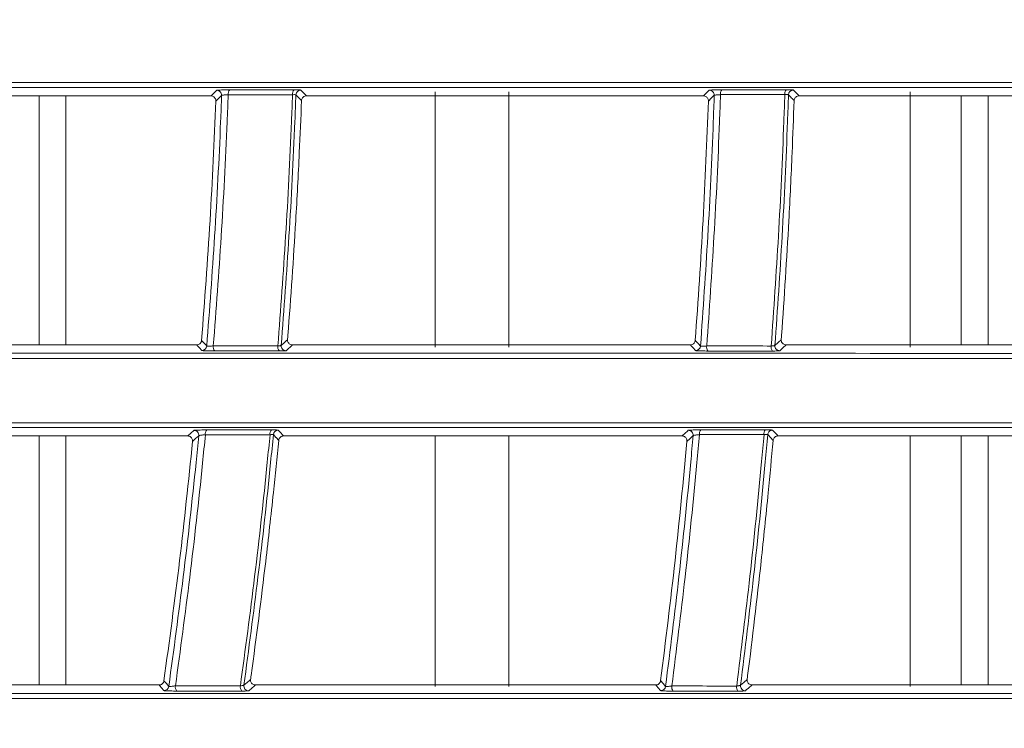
# Model space of a CAD drawing. Header units: millimetres. Extents: x 0 to 1118, y 0 to 864.
# Tile 386 of 512: x 580 to 590, y 412 to 419. Entities that reach past the tile are written whole.
import ezdxf

# ---------------------------------------------------------------- set-up
doc = ezdxf.new("R2010")
doc.units = ezdxf.units.MM
doc.styles.add('SLDTEXTSTYLE0', font='TXT', dxfattribs={"width": 0.605})
doc.dimstyles.new('SLDDIMSTYLE0', dxfattribs={"dimtxt": 3.175, "dimasz": 3.302, "dimexe": 0, "dimexo": 0.0625, "dimgap": 0.79375, "dimtad": 0, "dimdec": 1, "dimlfac": 4, "dimrnd": 1e-09, "dimzin": 12, "dimdsep": 46, "dimtxsty": 'SLDTEXTSTYLE0', "dimsah": 1, "dimcen": 0.09, "dimadec": 0, "dimazin": 3, "dimtfac": 1, "dimtofl": 0, "dimtmove": 0, "dimatfit": 3, "dimfxl": 1, "dimfrac": 2, "dimtolj": 1, "dimtzin": 12, "dimarcsym": 0})

# ---------------------------------------------------------------- blocks, each defined once
blk = doc.blocks.new('_D')
at = {"color": 7, "linetype": 'Continuous', "lineweight": 0}
for p, q in [((523.725, 418.739), (523.725, 362.273)), ((602.598, 372.505), (602.598, 362.273)), ((523.725, 363.873), (554.251, 363.873)), ((602.598, 363.873), (565.165, 363.873))]:
    blk.add_line(p, q, dxfattribs=at)
for points in [[(523.725, 363.873), (527.027, 363.365), (527.027, 364.381)], [(602.598, 363.873), (599.296, 364.381), (599.296, 363.365)]]:
    blk.add_solid(points, dxfattribs=at)
at = {"color": 7, "linetype": 'Continuous', "lineweight": 0, "insert": (554.251, 365.529), "char_height": 3.175, "attachment_point": 1, "style": 'SLDTEXTSTYLE0'}
blk.add_mtext('315.5', dxfattribs=at)

msp = doc.modelspace()

# ---------------------------------------------------------------- linework, layer by layer
at = {"color": 7, "linetype": 'Continuous', "lineweight": 15}
for p, q in [((584.0982, 418.2608), (584.0982, 415.6658)), ((584.8482, 415.6658), (584.8482, 418.2608)), ((588.9232, 418.2608), (588.9232, 415.6658)), ((580.0752, 418.219), (580.0752, 415.6896)), ((580.3482, 415.6896), (580.3482, 418.219)), ((582.7911, 418.219), (586.824, 418.219)), ((587.7948, 418.219), (591.8263, 418.219)), ((589.442, 418.219), (589.442, 415.6896)), ((589.715, 415.6896), (589.715, 418.219)), ((581.6766, 415.6896), (577.6313, 415.6896)), ((586.6908, 415.6896), (582.649, 415.6896)), ((591.7029, 415.6896), (587.6638, 415.6896)), ((580.0752, 414.765), (580.0752, 412.2356)), ((580.3482, 412.2356), (580.3482, 414.765)), ((582.5587, 414.765), (586.6066, 414.765)), ((584.0982, 414.765), (584.0982, 412.2208)), ((584.8482, 412.2208), (584.8482, 414.765)), ((587.5806, 414.765), (591.6249, 414.765)), ((588.9232, 414.765), (588.9232, 412.2208)), ((589.442, 414.765), (589.442, 412.2356)), ((589.715, 412.2356), (589.715, 414.765)), ((581.2942, 412.2356), (577.22, 412.2356)), ((586.339, 412.2356), (582.2729, 412.2356)), ((591.3772, 412.2357), (587.3174, 412.2356))]:
    msp.add_line(p, q, dxfattribs=at)
at = {"color": 9, "linetype": 'Continuous', "lineweight": 0}
for p, q in [((582.5843, 415.6306), (582.649, 415.6896)), ((581.5851, 414.765), (581.6467, 414.8215))]:
    msp.add_line(p, q, dxfattribs=at)
at = {"color": 9, "linetype": 'Continuous', "lineweight": 0, "flags": 128}
for points in [[(581.8213, 418.219), (581.8301, 418.2276), (581.8513, 418.2482), (581.8793, 418.2755)], [(582.7335, 418.278), (582.7614, 418.2495), (582.781, 418.2293), (582.7911, 418.219)], [(586.824, 418.219), (586.8544, 418.2486), (586.8755, 418.2692), (586.8829, 418.2764)], [(587.7369, 418.2784), (587.765, 418.2496), (587.7847, 418.2294), (587.7948, 418.219)], [(581.9299, 418.2237), (581.9005, 418.1951), (581.8807, 418.1757), (581.8712, 418.1665)], [(582.7412, 418.1715), (582.7127, 418.2007), (582.7121, 418.2014), (582.6842, 418.2299)], [(586.9333, 418.2247), (586.9036, 418.1957), (586.8739, 418.1668)], [(582.535, 415.6845), (582.567, 415.7137), (582.5883, 415.7331), (582.599, 415.7429)], [(587.5499, 415.6839), (587.5819, 415.7133), (587.6139, 415.7427)], [(581.7281, 415.6331), (581.7033, 415.6604), (581.6845, 415.681), (581.6766, 415.6896)], [(581.7265, 415.7361), (581.7525, 415.7076), (581.7537, 415.7063), (581.7785, 415.679)], [(586.7436, 415.6322), (586.7181, 415.66), (586.6992, 415.6805), (586.6908, 415.6896)], [(587.6638, 415.6896), (587.6305, 415.659), (587.6086, 415.6388), (587.5993, 415.6302)], [(581.697, 414.7667), (581.6658, 414.7381), (581.6447, 414.7187), (581.6347, 414.7094)], [(582.5091, 414.7204), (582.4822, 414.7496), (582.4816, 414.7502), (582.4553, 414.7788)], [(582.5044, 414.824), (582.5307, 414.7954), (582.5492, 414.7753), (582.5587, 414.765)], [(586.6066, 414.765), (586.6387, 414.7946), (586.661, 414.8153), (586.6688, 414.8224)], [(586.719, 414.768), (586.6876, 414.739), (586.6562, 414.71)], [(587.4765, 414.7788), (587.4781, 414.7879), (587.4795, 414.792)], [(587.5309, 414.7199), (587.5037, 414.7494), (587.5031, 414.7501), (587.4765, 414.7788)], [(587.5258, 414.8244), (587.5524, 414.7956), (587.5711, 414.7754), (587.5806, 414.765)], [(581.3438, 412.2791), (581.3683, 412.2506), (581.3693, 412.2493), (581.3927, 412.222)], [(582.1554, 412.2335), (582.1893, 412.2626), (582.2119, 412.282), (582.2232, 412.2918)], [(586.3887, 412.2796), (586.4138, 412.2507), (586.4148, 412.2495), (586.439, 412.2217)], [(587.2002, 412.2326), (587.2339, 412.262), (587.2677, 412.2914)], [(581.3426, 412.1791), (581.3192, 412.2064), (581.3016, 412.227), (581.2942, 412.2356)], [(582.2729, 412.2356), (582.2608, 412.2252), (582.2374, 412.2051), (582.2043, 412.1766)], [(586.3889, 412.1782), (586.3648, 412.206), (586.3469, 412.2266), (586.339, 412.2356)], [(587.3174, 412.2356), (587.2822, 412.205), (587.259, 412.1848), (587.2493, 412.1763)]]:
    msp.add_lwpolyline(points, dxfattribs=at)
at = {"color": 9, "linetype": 'Continuous', "lineweight": 0}
for centre, radius, start, end in [((581.8799, 418.2255), 0.05, 357.93772, 90.61692), ((582.0494, 418.2413), 0.0539, 133.60371, 191.03958), ((582.7039, 418.2415), 0.0547, 134.50368, 190.96976), ((586.8833, 418.2264), 0.05, 358.11189, 90.46739), ((587.0573, 418.2422), 0.0616, 141.10966, 190.14965), ((587.7122, 418.2424), 0.0629, 142.17258, 190.00459), ((581.7287, 415.6831), 0.05, 269.37362, 355.26577), ((581.8999, 415.6683), 0.0559, 168.36433, 225.6963), ((582.556, 415.6681), 0.0567, 168.48967, 224.80926), ((582.5849, 415.6806), 0.05, 175.49218, 269.2383), ((586.9197, 415.6672), 0.0635, 169.5131, 218.385), ((587.5761, 415.667), 0.065, 169.71925, 217.29772), ((587.5998, 415.6803), 0.05, 175.85136, 269.37962), ((581.6472, 414.7715), 0.05, 354.53748, 90.60653), ((581.8168, 414.7878), 0.053, 133.31784, 190.73568), ((582.4738, 414.7879), 0.0537, 134.23547, 190.68176), ((586.6692, 414.7724), 0.0501, 354.98815, 90.4518), ((586.8431, 414.7887), 0.0606, 140.91838, 189.98243), ((587.5002, 414.7888), 0.0621, 142.02881, 189.81843), ((581.3432, 412.2291), 0.05, 269.37015, 351.847), ((581.5162, 412.2148), 0.057, 168.08318, 225.27091), ((582.1766, 412.2146), 0.0578, 168.22489, 224.40336), ((582.2049, 412.2266), 0.05, 172.13302, 269.23004), ((586.5667, 412.2136), 0.0646, 169.37431, 218.03781), ((587.2268, 412.2135), 0.0661, 169.59924, 216.97294), ((587.2498, 412.2263), 0.05, 172.74678, 269.38289)]:
    msp.add_arc(centre, radius, start, end, dxfattribs=at)
at = {"color": 7, "linetype": 'Continuous', "lineweight": 15}
for centre, start, end in [((582.7342, 418.228), 90.757, 177.80835), ((587.7375, 418.2284), 90.61021, 177.96748), ((586.744, 415.6823), 269.52787, 355.63004), ((582.5051, 414.774), 90.74609, 174.45507), ((587.5263, 414.7744), 90.60295, 159.30865), ((586.3893, 412.2283), 269.51848, 352.496)]:
    msp.add_arc(centre, 0.05, start, end, dxfattribs=at)
at = {"color": 9, "linetype": 'Continuous', "lineweight": 0}
for points, knots in [([(573.8591, 418.3537), (575.337, 418.3537), (578.2938, 418.3538), (581.3592, 418.3539), (582.8924, 418.354)], [0, 0, 0, 0, 0.4998251, 1, 1, 1, 1]), ([(582.0123, 418.2804), (582.0065, 418.2803), (581.9899, 418.2803), (581.9607, 418.2799), (581.9285, 418.2791), (581.9022, 418.278), (581.8839, 418.2768), (581.8808, 418.276), (581.8793, 418.2755)], [0, 0, 0, 0, 0.0967432, 0.2775294, 0.4583799, 0.6390744, 0.8195268, 1, 1, 1, 1]), ([(582.0123, 418.2804), (582.1163, 418.2804), (582.3338, 418.2804), (582.5518, 418.2804), (582.6655, 418.2804)], [0, 0, 0, 0, 0.4784188, 1, 1, 1, 1]), ([(582.7335, 418.278), (582.7329, 418.2783), (582.7313, 418.2789), (582.7192, 418.2797), (582.6965, 418.2803), (582.6759, 418.2804), (582.6655, 418.2804)], [0, 0, 0, 0, 0.1660465, 0.4438675, 0.7219624, 1, 1, 1, 1]), ([(587.0094, 418.2809), (587.0057, 418.2809), (586.9911, 418.2809), (586.9642, 418.2806), (586.932, 418.2799), (586.9058, 418.2788), (586.8874, 418.2776), (586.8844, 418.2768), (586.8829, 418.2764)], [0, 0, 0, 0, 0.0633443, 0.25074, 0.4382633, 0.62562, 0.812831, 1, 1, 1, 1]), ([(587.0094, 418.2809), (587.1145, 418.2809), (587.332, 418.2809), (587.5499, 418.2809), (587.6625, 418.281)], [0, 0, 0, 0, 0.4830354, 1, 1, 1, 1]), ([(587.7369, 418.2784), (587.7359, 418.2787), (587.7337, 418.2794), (587.7187, 418.2802), (587.6943, 418.2808), (587.6731, 418.2809), (587.6625, 418.281)], [0, 0, 0, 0, 0.2095866, 0.4729426, 0.7365003, 1, 1, 1, 1]), ([(581.7785, 415.679), (581.8067, 416.0504), (581.8643, 416.8096), (581.9078, 417.6584), (581.9264, 418.1353), (581.9299, 418.2237)], [0, 0, 0, 0, 0.4383477, 0.8958742, 1, 1, 1, 1]), ([(581.9965, 418.231), (581.9929, 418.1392), (581.9742, 417.6585), (581.9306, 416.8075), (581.8732, 416.0494), (581.8452, 415.6796)], [0, 0, 0, 0, 0.1077954, 0.5646421, 1, 1, 1, 1]), ([(581.9965, 418.231), (581.9936, 418.2309), (581.9853, 418.2305), (581.9707, 418.2296), (581.9546, 418.2282), (581.9414, 418.2266), (581.9322, 418.225), (581.9306, 418.2241), (581.9299, 418.2237)], [0, 0, 0, 0, 0.0965688, 0.2772892, 0.4582869, 0.6392052, 0.8197463, 1, 1, 1, 1]), ([(582.6502, 418.2311), (582.5364, 418.231), (582.3183, 418.231), (582.1006, 418.231), (581.9965, 418.231)], [0, 0, 0, 0, 0.5215786, 1, 1, 1, 1]), ([(582.5005, 415.6794), (582.5283, 416.0512), (582.5852, 416.8109), (582.6283, 417.6619), (582.6467, 418.1409), (582.6502, 418.2311)], [0, 0, 0, 0, 0.4374798, 0.8940993, 1, 1, 1, 1]), ([(582.6842, 418.2299), (582.6807, 418.1397), (582.6623, 417.6604), (582.6193, 416.8114), (582.5627, 416.0539), (582.535, 415.6845)], [0, 0, 0, 0, 0.1062719, 0.5642738, 1, 1, 1, 1]), ([(582.6842, 418.2299), (582.6839, 418.2301), (582.6831, 418.2307), (582.677, 418.2313), (582.6657, 418.2315), (582.6554, 418.2312), (582.6502, 418.2311)], [0, 0, 0, 0, 0.1660958, 0.443825, 0.7218462, 1, 1, 1, 1]), ([(586.7939, 415.6784), (586.8199, 416.0501), (586.8729, 416.8097), (586.913, 417.6589), (586.9301, 418.1361), (586.9333, 418.2247)], [0, 0, 0, 0, 0.4382657, 0.8956976, 1, 1, 1, 1]), ([(586.9967, 418.2314), (586.9934, 418.1397), (586.9762, 417.6591), (586.936, 416.8078), (586.8831, 416.0491), (586.8573, 415.6787)], [0, 0, 0, 0, 0.107617, 0.5643698, 1, 1, 1, 1]), ([(586.9967, 418.2314), (586.9949, 418.2313), (586.9875, 418.2311), (586.9741, 418.2303), (586.958, 418.229), (586.9448, 418.2276), (586.9356, 418.226), (586.9341, 418.2252), (586.9333, 418.2247)], [0, 0, 0, 0, 0.06323863, 0.25046803, 0.43813294, 0.62566938, 0.81299432, 1, 1, 1, 1]), ([(587.6502, 418.2314), (587.5375, 418.2314), (587.3195, 418.2314), (587.1018, 418.2314), (586.9967, 418.2314)], [0, 0, 0, 0, 0.5169615, 1, 1, 1, 1]), ([(587.5122, 415.6786), (587.5379, 416.0509), (587.5904, 416.8114), (587.6301, 417.6628), (587.647, 418.1416), (587.6502, 418.2314)], [0, 0, 0, 0, 0.4377882, 0.8945404, 1, 1, 1, 1]), ([(587.6874, 418.2301), (587.6843, 418.1403), (587.6673, 417.6612), (587.6277, 416.812), (587.5754, 416.0537), (587.5499, 415.6839)], [0, 0, 0, 0, 0.1057651, 0.563962, 1, 1, 1, 1]), ([(587.6874, 418.2301), (587.687, 418.2304), (587.6858, 418.2311), (587.6783, 418.2317), (587.6661, 418.2319), (587.6555, 418.2316), (587.6502, 418.2314)], [0, 0, 0, 0, 0.2097367, 0.4730346, 0.7364061, 1, 1, 1, 1]), ([(587.7449, 418.1712), (587.7354, 418.181), (587.7256, 418.1911), (587.7063, 418.2107), (587.6968, 418.2205), (587.6874, 418.2301)], [0, 0, 0, 0, 0.4999998, 0.5118587, 1, 1, 1, 1]), ([(581.8452, 415.6796), (581.8396, 415.6791), (581.8285, 415.6783), (581.8114, 415.6776), (581.7964, 415.6773), (581.7851, 415.6776), (581.7795, 415.6782), (581.7788, 415.6788), (581.7785, 415.679)], [0, 0, 0, 0, 0.18193515, 0.36339319, 0.54406464, 0.72374552, 0.90296918, 1, 1, 1, 1]), ([(581.8452, 415.6796), (581.9472, 415.6795), (582.1654, 415.6795), (582.384, 415.6795), (582.5005, 415.6794)], [0, 0, 0, 0, 0.4674254, 1, 1, 1, 1]), ([(582.535, 415.6845), (582.5342, 415.6841), (582.5327, 415.6832), (582.5234, 415.6817), (582.512, 415.6804), (582.5036, 415.6797), (582.5005, 415.6794)], [0, 0, 0, 0, 0.2773779, 0.55555249, 0.83489307, 1, 1, 1, 1]), ([(586.7407, 415.7364), (586.7496, 415.7267), (586.7589, 415.7167), (586.7765, 415.6974), (586.7854, 415.6877), (586.7939, 415.6784)], [0, 0, 0, 0, 0.5000002, 0.520139, 1, 1, 1, 1]), ([(586.8573, 415.6787), (586.8517, 415.6784), (586.8404, 415.6776), (586.8236, 415.677), (586.8092, 415.6768), (586.7988, 415.6772), (586.7945, 415.6778), (586.794, 415.6783), (586.7939, 415.6784)], [0, 0, 0, 0, 0.1883799, 0.3763495, 0.5635403, 0.7498932, 0.9359182, 1, 1, 1, 1]), ([(586.8573, 415.6787), (586.961, 415.6787), (587.1791, 415.6787), (587.3976, 415.6787), (587.5122, 415.6786)], [0, 0, 0, 0, 0.4755551, 1, 1, 1, 1]), ([(587.5499, 415.6839), (587.5491, 415.6835), (587.5476, 415.6826), (587.5383, 415.6811), (587.526, 415.6797), (587.5164, 415.679), (587.5122, 415.6786)], [0, 0, 0, 0, 0.2629181, 0.5265002, 0.7910987, 1, 1, 1, 1]), ([(581.7281, 415.6331), (581.7287, 415.6328), (581.7301, 415.6322), (581.7413, 415.6312), (581.7638, 415.63), (581.7937, 415.629), (581.8277, 415.6284), (581.8498, 415.6283), (581.8609, 415.6283)], [0, 0, 0, 0, 0.0972472, 0.2770044, 0.4572123, 0.6379234, 0.8189611, 1, 1, 1, 1]), ([(582.5158, 415.6282), (582.3994, 415.6282), (582.1809, 415.6282), (581.9628, 415.6283), (581.8609, 415.6283)], [0, 0, 0, 0, 0.53257611, 1, 1, 1, 1]), ([(582.5158, 415.6282), (582.522, 415.6282), (582.5386, 415.6282), (582.5612, 415.6286), (582.5797, 415.6294), (582.5827, 415.6302), (582.5843, 415.6306)], [0, 0, 0, 0, 0.16472736, 0.44355618, 0.72177668, 1, 1, 1, 1]), ([(586.7436, 415.6322), (586.7439, 415.6321), (586.7449, 415.6315), (586.7535, 415.6306), (586.7742, 415.6294), (586.8029, 415.6285), (586.8364, 415.6279), (586.8588, 415.6278), (586.8699, 415.6277)], [0, 0, 0, 0, 0.0642155, 0.2506791, 0.4374982, 0.6247738, 0.8123755, 1, 1, 1, 1]), ([(587.5244, 415.6277), (587.4099, 415.6277), (587.1916, 415.6277), (586.9736, 415.6277), (586.8699, 415.6277)], [0, 0, 0, 0, 0.5244449, 1, 1, 1, 1]), ([(587.5244, 415.6277), (587.5329, 415.6277), (587.552, 415.6278), (587.5763, 415.6283), (587.5947, 415.6291), (587.5978, 415.6299), (587.5993, 415.6302)], [0, 0, 0, 0, 0.20857, 0.4727222, 0.7363663, 1, 1, 1, 1]), ([(581.3927, 412.222), (581.4432, 412.5926), (581.5462, 413.3489), (581.6408, 414.1981), (581.6881, 414.6761), (581.697, 414.7667)], [0, 0, 0, 0, 0.437743, 0.8934544, 1, 1, 1, 1]), ([(581.7648, 414.7779), (581.7552, 414.6814), (581.7074, 414.1969), (581.6126, 413.3455), (581.5103, 412.5929), (581.4604, 412.2265)], [0, 0, 0, 0, 0.1132892, 0.5683368, 1, 1, 1, 1]), ([(581.7805, 414.8263), (581.7746, 414.8263), (581.7578, 414.8263), (581.7284, 414.8259), (581.696, 414.8251), (581.6697, 414.824), (581.6513, 414.8228), (581.6482, 414.8219), (581.6467, 414.8215)], [0, 0, 0, 0, 0.0974305, 0.2793074, 0.4606754, 0.6410006, 0.8204612, 1, 1, 1, 1]), ([(581.7648, 414.7779), (581.7618, 414.7777), (581.7533, 414.7768), (581.7385, 414.775), (581.7221, 414.7726), (581.7088, 414.7703), (581.6994, 414.7682), (581.6978, 414.7672), (581.697, 414.7667)], [0, 0, 0, 0, 0.0974605, 0.2799911, 0.4623298, 0.643123, 0.8221351, 1, 1, 1, 1]), ([(582.421, 414.778), (582.3076, 414.778), (582.0886, 414.778), (581.8701, 414.778), (581.7648, 414.7779)], [0, 0, 0, 0, 0.5179014, 1, 1, 1, 1]), ([(581.7805, 414.8263), (581.8857, 414.8264), (582.1041, 414.8264), (582.323, 414.8264), (582.4363, 414.8264)], [0, 0, 0, 0, 0.4821015, 1, 1, 1, 1]), ([(582.1201, 412.2264), (582.1699, 412.5966), (582.2715, 413.3528), (582.3651, 414.2043), (582.412, 414.685), (582.421, 414.778)], [0, 0, 0, 0, 0.4360806, 0.8909316, 1, 1, 1, 1]), ([(582.4553, 414.7788), (582.4461, 414.6844), (582.399, 414.2021), (582.3057, 413.3527), (582.2046, 412.5999), (582.1554, 412.2335)], [0, 0, 0, 0, 0.1110064, 0.5672358, 1, 1, 1, 1]), ([(582.4553, 414.7788), (582.455, 414.779), (582.4542, 414.7796), (582.4481, 414.7798), (582.4366, 414.7793), (582.4262, 414.7784), (582.421, 414.778)], [0, 0, 0, 0, 0.1650094, 0.4414938, 0.7199435, 1, 1, 1, 1]), ([(582.5044, 414.824), (582.5038, 414.8243), (582.5022, 414.8249), (582.4901, 414.8257), (582.4673, 414.8263), (582.4467, 414.8264), (582.4363, 414.8264)], [0, 0, 0, 0, 0.1654905, 0.4429196, 0.721451, 1, 1, 1, 1]), ([(586.439, 412.2217), (586.4855, 412.5933), (586.5805, 413.3519), (586.6675, 414.2014), (586.7109, 414.6789), (586.719, 414.768)], [0, 0, 0, 0, 0.4385763, 0.8951922, 1, 1, 1, 1]), ([(586.7833, 414.7782), (586.7748, 414.6837), (586.7309, 414.2005), (586.6437, 413.3488), (586.5492, 412.5935), (586.5032, 412.2255)], [0, 0, 0, 0, 0.1108439, 0.5667909, 1, 1, 1, 1]), ([(586.796, 414.8269), (586.7923, 414.8269), (586.7775, 414.8269), (586.7505, 414.8266), (586.7181, 414.8259), (586.6918, 414.8248), (586.6734, 414.8236), (586.6703, 414.8228), (586.6688, 414.8224)], [0, 0, 0, 0, 0.0636456, 0.2520461, 0.4400348, 0.6271559, 0.8136073, 1, 1, 1, 1]), ([(586.7833, 414.7782), (586.7815, 414.778), (586.774, 414.7773), (586.7604, 414.7758), (586.7441, 414.7737), (586.7308, 414.7715), (586.7214, 414.7694), (586.7198, 414.7685), (586.719, 414.768)], [0, 0, 0, 0, 0.06369673, 0.2524934, 0.44134295, 0.62895248, 0.81494018, 1, 1, 1, 1]), ([(587.439, 414.7782), (587.3267, 414.7782), (587.108, 414.7782), (586.8896, 414.7782), (586.7833, 414.7782)], [0, 0, 0, 0, 0.5133904, 1, 1, 1, 1]), ([(586.796, 414.8269), (586.9022, 414.8269), (587.1204, 414.8269), (587.339, 414.827), (587.4513, 414.827)], [0, 0, 0, 0, 0.4866144, 1, 1, 1, 1]), ([(587.1617, 412.2254), (587.2078, 412.5971), (587.3017, 413.3562), (587.3878, 414.208), (587.4309, 414.6875), (587.439, 414.7782)], [0, 0, 0, 0, 0.4375556, 0.8936135, 1, 1, 1, 1]), ([(587.4765, 414.7788), (587.4682, 414.6868), (587.425, 414.2057), (587.3391, 413.3562), (587.2457, 412.6006), (587.2002, 412.2326)], [0, 0, 0, 0, 0.1082433, 0.56574639, 1, 1, 1, 1]), ([(587.4765, 414.7788), (587.476, 414.7791), (587.4749, 414.7797), (587.4674, 414.7799), (587.455, 414.7794), (587.4444, 414.7786), (587.439, 414.7782)], [0, 0, 0, 0, 0.2084595, 0.4706787, 0.7347526, 1, 1, 1, 1]), ([(587.5258, 414.8244), (587.5248, 414.8247), (587.5226, 414.8254), (587.5076, 414.8262), (587.4831, 414.8268), (587.4619, 414.8269), (587.4513, 414.827)], [0, 0, 0, 0, 0.2089936, 0.4720138, 0.7360423, 1, 1, 1, 1]), ([(581.3426, 412.1791), (581.3431, 412.1789), (581.3446, 412.1783), (581.3555, 412.1772), (581.378, 412.176), (581.4081, 412.175), (581.4426, 412.1744), (581.4649, 412.1743), (581.4761, 412.1743)], [0, 0, 0, 0, 0.0936366, 0.2725661, 0.4530122, 0.6349332, 0.8174798, 1, 1, 1, 1]), ([(581.4604, 412.2265), (581.4547, 412.2258), (581.4434, 412.2243), (581.4259, 412.2226), (581.4106, 412.2214), (581.3992, 412.221), (581.3936, 412.2213), (581.393, 412.2218), (581.3927, 412.222)], [0, 0, 0, 0, 0.185009, 0.3692441, 0.5513772, 0.730559, 0.9074429, 1, 1, 1, 1]), ([(581.4604, 412.2265), (581.5617, 412.2265), (581.7813, 412.2265), (582.0014, 412.2264), (582.1201, 412.2264)], [0, 0, 0, 0, 0.46092274, 1, 1, 1, 1]), ([(582.1354, 412.1742), (582.0168, 412.1742), (581.7968, 412.1742), (581.5773, 412.1743), (581.4761, 412.1743)], [0, 0, 0, 0, 0.5390762, 1, 1, 1, 1]), ([(582.1554, 412.2335), (582.1545, 412.233), (582.1529, 412.232), (582.1434, 412.23), (582.1318, 412.228), (582.1233, 412.2268), (582.1201, 412.2264)], [0, 0, 0, 0, 0.2741867, 0.5506851, 0.8309126, 1, 1, 1, 1]), ([(582.1354, 412.1742), (582.1417, 412.1742), (582.1584, 412.1742), (582.1811, 412.1747), (582.1996, 412.1755), (582.2027, 412.1762), (582.2043, 412.1766)], [0, 0, 0, 0, 0.1674674, 0.4460975, 0.7230238, 1, 1, 1, 1]), ([(586.3889, 412.1782), (586.3892, 412.1781), (586.3901, 412.1776), (586.3985, 412.1766), (586.4192, 412.1754), (586.4481, 412.1745), (586.4819, 412.1739), (586.5045, 412.1738), (586.5158, 412.1738)], [0, 0, 0, 0, 0.061355, 0.246958, 0.4338128, 0.6221149, 0.8110505, 1, 1, 1, 1]), ([(586.5032, 412.2255), (586.4974, 412.2248), (586.486, 412.2235), (586.4689, 412.2219), (586.4542, 412.221), (586.4437, 412.2208), (586.4395, 412.2212), (586.4391, 412.2216), (586.439, 412.2217)], [0, 0, 0, 0, 0.1911811, 0.3816011, 0.569849, 0.7554544, 0.9392455, 1, 1, 1, 1]), ([(586.5032, 412.2255), (586.6066, 412.2255), (586.8259, 412.2254), (587.0456, 412.2254), (587.1617, 412.2254)], [0, 0, 0, 0, 0.4715637, 1, 1, 1, 1]), ([(587.1739, 412.1737), (587.0579, 412.1737), (586.8383, 412.1737), (586.6192, 412.1737), (586.5158, 412.1738)], [0, 0, 0, 0, 0.52844105, 1, 1, 1, 1]), ([(587.2002, 412.2326), (587.1994, 412.2321), (587.1977, 412.2312), (587.1883, 412.2292), (587.1759, 412.2272), (587.1661, 412.2259), (587.1617, 412.2254)], [0, 0, 0, 0, 0.260096, 0.522013, 0.7871323, 1, 1, 1, 1]), ([(587.1739, 412.1737), (587.1825, 412.1737), (587.2017, 412.1738), (587.2262, 412.1743), (587.2446, 412.1751), (587.2477, 412.1759), (587.2493, 412.1763)], [0, 0, 0, 0, 0.2111684, 0.4749937, 0.737462, 1, 1, 1, 1])]:
    msp.add_open_spline(points, degree=3, knots=knots, dxfattribs=at)
at = {"color": 7, "linetype": 'Continuous', "lineweight": 15}
for points, knots in [([(582.8924, 418.354), (582.8967, 418.354), (584.4241, 418.354), (586.7852, 418.3541), (589.9394, 418.3542), (592.8312, 418.3543), (595.6024, 418.3544), (598.2426, 418.3545), (599.5716, 418.3545), (600.2361, 418.3546)], [0, 0, 0, 0, 0.00078443, 0.27536741, 0.4132724, 0.55117371, 0.77498377, 0.88749509, 1, 1, 1, 1]), ([(600.2341, 418.3047), (599.3501, 418.3047), (597.5814, 418.3046), (594.944, 418.3046), (592.1274, 418.3046), (589.1389, 418.3046), (585.9939, 418.3046), (582.3566, 418.3046), (578.3462, 418.3046), (575.1929, 418.3045), (573.8385, 418.3045), (573.8385, 418.3045)], [0, 0, 0, 0, 0.0965425, 0.1931637, 0.2897416, 0.4081183, 0.5265644, 0.6449617, 0.8224805, 0.9999995, 1, 1, 1, 1]), ([(577.7867, 418.219), (578.4554, 418.219), (579.7901, 418.219), (581.1451, 418.219), (581.8213, 418.219)], [0, 0, 0, 0, 0.5009898, 1, 1, 1, 1]), ([(581.8712, 418.1665), (581.8535, 417.7621), (581.818, 416.9512), (581.7571, 416.1419), (581.7265, 415.7361)], [0, 0, 0, 0, 0.49866593, 1, 1, 1, 1]), ([(581.8712, 418.1665), (581.8709, 418.1719), (581.8703, 418.1829), (581.8628, 418.1979), (581.8513, 418.2099), (581.8369, 418.2176), (581.8263, 418.2185), (581.8213, 418.219)], [0, 0, 0, 0, 0.1972984, 0.3944142, 0.5965901, 0.8079889, 1, 1, 1, 1]), ([(582.7412, 418.1715), (582.7341, 417.9953), (582.7176, 417.588), (582.6752, 416.7928), (582.6319, 416.1596), (582.6002, 415.7575), (582.599, 415.7429)], [0, 0, 0, 0, 0.2173877, 0.5026832, 0.9818832, 1, 1, 1, 1]), ([(582.7911, 418.219), (582.7852, 418.2184), (582.7734, 418.2172), (582.7577, 418.2078), (582.7466, 418.1941), (582.742, 418.1811), (582.7414, 418.1735), (582.7412, 418.1715)], [0, 0, 0, 0, 0.23942473, 0.47919955, 0.70835696, 0.9221477, 1, 1, 1, 1]), ([(586.8739, 418.1668), (586.8576, 417.7624), (586.8249, 416.9516), (586.7688, 416.1421), (586.7407, 415.7364)], [0, 0, 0, 0, 0.4987815, 1, 1, 1, 1]), ([(586.8739, 418.1668), (586.8736, 418.1723), (586.8729, 418.1834), (586.8652, 418.1986), (586.8534, 418.2104), (586.8389, 418.2177), (586.8287, 418.2186), (586.824, 418.219)], [0, 0, 0, 0, 0.20247134, 0.40481256, 0.61056561, 0.82203462, 1, 1, 1, 1]), ([(587.7449, 418.1712), (587.7383, 417.9949), (587.7231, 417.5878), (587.684, 416.7925), (587.6442, 416.1594), (587.6149, 415.7572), (587.6139, 415.7427)], [0, 0, 0, 0, 0.21767477, 0.50250356, 0.98215197, 1, 1, 1, 1]), ([(587.7948, 418.219), (587.789, 418.2184), (587.7774, 418.2173), (587.762, 418.2082), (587.7508, 418.1949), (587.7458, 418.1816), (587.7451, 418.1737), (587.7449, 418.1712)], [0, 0, 0, 0, 0.2320515, 0.4642907, 0.6898622, 0.9056054, 1, 1, 1, 1]), ([(582.599, 415.7429), (582.5991, 415.7376), (582.5993, 415.7269), (582.6059, 415.7121), (582.6166, 415.7002), (582.6314, 415.6914), (582.6429, 415.6902), (582.649, 415.6896)], [0, 0, 0, 0, 0.1884355, 0.3767444, 0.5687731, 0.7717626, 1, 1, 1, 1]), ([(587.6139, 415.7427), (587.614, 415.7373), (587.6142, 415.7265), (587.6212, 415.7115), (587.6324, 415.6995), (587.6471, 415.6912), (587.6582, 415.6902), (587.6638, 415.6896)], [0, 0, 0, 0, 0.19468, 0.3892643, 0.5863066, 0.7907401, 1, 1, 1, 1]), ([(581.6766, 415.6896), (581.6824, 415.6902), (581.694, 415.6914), (581.7094, 415.7007), (581.7207, 415.7143), (581.7255, 415.7271), (581.7263, 415.7344), (581.7265, 415.7361)], [0, 0, 0, 0, 0.2385614, 0.4772627, 0.7107026, 0.9335232, 1, 1, 1, 1]), ([(586.6908, 415.6896), (586.6965, 415.6902), (586.708, 415.6914), (586.7232, 415.7004), (586.7345, 415.7136), (586.7396, 415.7266), (586.7405, 415.7343), (586.7407, 415.7364)], [0, 0, 0, 0, 0.2324018, 0.4649252, 0.6946877, 0.9183517, 1, 1, 1, 1]), ([(575.0014, 415.6043), (575.0014, 415.6043), (576.4548, 415.6043), (579.5012, 415.6042), (584.0947, 415.6042), (588.0208, 415.6042), (591.1973, 415.6041), (593.8923, 415.6041), (596.9027, 415.6041), (599.1222, 415.6041), (600.2341, 415.6041)], [0, 0, 0, 0, 0.0000006, 0.1860051, 0.372665, 0.5586821, 0.6521345, 0.7455834, 0.8725431, 1, 1, 1, 1]), ([(600.2359, 415.554), (599.1296, 415.5539), (596.9123, 415.5537), (593.9081, 415.5535), (591.2186, 415.5534), (588.0433, 415.5532), (584.1269, 415.553), (579.5057, 415.5528), (576.5178, 415.5526), (575.0212, 415.5525)], [0, 0, 0, 0, 0.126902, 0.2543603, 0.3473657, 0.4403747, 0.6272886, 0.8133123, 1, 1, 1, 1]), ([(600.2341, 414.8507), (599.1278, 414.8507), (596.9103, 414.8507), (593.9052, 414.8507), (591.2139, 414.8507), (588.0365, 414.8507), (584.1108, 414.8507), (579.5088, 414.8507), (576.4599, 414.8506), (575.0014, 414.8506), (575.0014, 414.8506)], [0, 0, 0, 0, 0.1268398, 0.2542368, 0.3472623, 0.440291, 0.627247, 0.813292, 0.9999994, 1, 1, 1, 1]), ([(575.0212, 414.8985), (576.5131, 414.8987), (579.5022, 414.8989), (584.1173, 414.8992), (588.0363, 414.8995), (591.2121, 414.8998), (593.9043, 414.9), (596.9106, 414.9002), (599.126, 414.9004), (600.2359, 414.9005)], [0, 0, 0, 0, 0.1860729, 0.3727996, 0.5588669, 0.6523452, 0.74582, 0.8726612, 1, 1, 1, 1]), ([(577.5326, 414.765), (578.2069, 414.765), (579.5476, 414.765), (580.9086, 414.765), (581.5851, 414.765)], [0, 0, 0, 0, 0.5029321, 1, 1, 1, 1]), ([(581.6347, 414.7094), (581.6347, 414.7149), (581.6347, 414.7259), (581.6282, 414.7414), (581.6174, 414.754), (581.6026, 414.7631), (581.5911, 414.7643), (581.5851, 414.765)], [0, 0, 0, 0, 0.1902758, 0.3803669, 0.575446, 0.7794539, 1, 1, 1, 1]), ([(582.5587, 414.765), (582.5528, 414.7644), (582.541, 414.7632), (582.5255, 414.7539), (582.5143, 414.7403), (582.51, 414.7282), (582.5092, 414.7215), (582.5091, 414.7204)], [0, 0, 0, 0, 0.2475482, 0.4955173, 0.7318699, 0.9525553, 1, 1, 1, 1]), ([(586.6562, 414.71), (586.6562, 414.7156), (586.6561, 414.7267), (586.6492, 414.7422), (586.6381, 414.7547), (586.6233, 414.7633), (586.6121, 414.7644), (586.6066, 414.765)], [0, 0, 0, 0, 0.19586959, 0.39160119, 0.59069012, 0.79543393, 1, 1, 1, 1]), ([(587.5806, 414.765), (587.5749, 414.7644), (587.5633, 414.7633), (587.5479, 414.7542), (587.5367, 414.741), (587.532, 414.7286), (587.5311, 414.7215), (587.5309, 414.7199)], [0, 0, 0, 0, 0.2396326, 0.4794562, 0.7121057, 0.9346914, 1, 1, 1, 1]), ([(581.6347, 414.7094), (581.5928, 414.3057), (581.5086, 413.494), (581.3989, 412.6855), (581.3438, 412.2791)], [0, 0, 0, 0, 0.4974542, 1, 1, 1, 1]), ([(582.5091, 414.7204), (582.4915, 414.5438), (582.4507, 414.1338), (582.3612, 413.3378), (582.2805, 412.7051), (582.2251, 412.3057), (582.2232, 412.2918)], [0, 0, 0, 0, 0.2177016, 0.5053567, 0.9827036, 1, 1, 1, 1]), ([(586.6562, 414.71), (586.6177, 414.3062), (586.5403, 413.4947), (586.4394, 412.6859), (586.3887, 412.2796)], [0, 0, 0, 0, 0.497667, 1, 1, 1, 1]), ([(587.5309, 414.7199), (587.5147, 414.5428), (587.4772, 414.1333), (587.3946, 413.3363), (587.3204, 412.7042), (587.2693, 412.3044), (587.2677, 412.2914)], [0, 0, 0, 0, 0.218437, 0.5049899, 0.9839141, 1, 1, 1, 1]), ([(581.2942, 412.2356), (581.2999, 412.2362), (581.3115, 412.2374), (581.3269, 412.2466), (581.3382, 412.2601), (581.3427, 412.272), (581.3437, 412.2783), (581.3438, 412.2791)], [0, 0, 0, 0, 0.24781757, 0.49586163, 0.73744107, 0.96771023, 1, 1, 1, 1]), ([(582.2232, 412.2918), (582.223, 412.2864), (582.2225, 412.2758), (582.2283, 412.2607), (582.2382, 412.248), (582.2521, 412.239), (582.2645, 412.2358), (582.2715, 412.2356), (582.2729, 412.2356)], [0, 0, 0, 0, 0.1814637, 0.3628058, 0.547683, 0.7431113, 0.9512109, 1, 1, 1, 1]), ([(586.339, 412.2356), (586.3447, 412.2362), (586.3561, 412.2373), (586.3713, 412.2464), (586.3827, 412.2596), (586.3874, 412.2716), (586.3885, 412.2784), (586.3887, 412.2796)], [0, 0, 0, 0, 0.2409273, 0.4819174, 0.7195819, 0.9505861, 1, 1, 1, 1]), ([(587.2677, 412.2914), (587.2675, 412.286), (587.2672, 412.2751), (587.2733, 412.2598), (587.2838, 412.2472), (587.2981, 412.2384), (587.3101, 412.2357), (587.3166, 412.2356), (587.3174, 412.2356)], [0, 0, 0, 0, 0.1881956, 0.3763064, 0.5667487, 0.7643693, 0.9703495, 1, 1, 1, 1]), ([(576.0077, 412.1504), (576.0077, 412.1504), (577.4611, 412.1504), (580.5509, 412.1503), (585.1671, 412.1503), (589.1177, 412.1502), (592.3103, 412.1502), (594.8307, 412.1502), (597.472, 412.1501), (599.3125, 412.1501), (600.2341, 412.1501)], [0, 0, 0, 0, 0.00000066, 0.19445951, 0.38959837, 0.58407779, 0.68181708, 0.7795516, 0.88961407, 1, 1, 1, 1]), ([(600.2355, 412.1), (599.3177, 412.0998), (597.479, 412.0996), (594.8441, 412.0993), (592.3314, 412.099), (589.14, 412.0987), (585.2006, 412.0983), (580.5486, 412.0979), (577.5357, 412.0976), (576.0266, 412.0975)], [0, 0, 0, 0, 0.11001825, 0.22039316, 0.31762417, 0.41485933, 0.61034948, 0.8048258, 1, 1, 1, 1])]:
    msp.add_open_spline(points, degree=3, knots=knots, dxfattribs=at)

# ---------------------------------------------------------------- dimensions: what is measured, and where the dimension line sits
at = {"color": 7, "linetype": 'Continuous', "lineweight": 0}
dim = msp.add_linear_dim(base=(523.7253, 363.8728), p1=(602.5982, 374.1052), p2=(523.7253, 420.3386), dimstyle='SLDDIMSTYLE0', dxfattribs=at)
dim.commit()
dim.dimension.update_dxf_attribs({"geometry": '_D', "text_midpoint": (559.708, 363.8728), "dimtype": 160})

doc.saveas('drawing.dxf')
